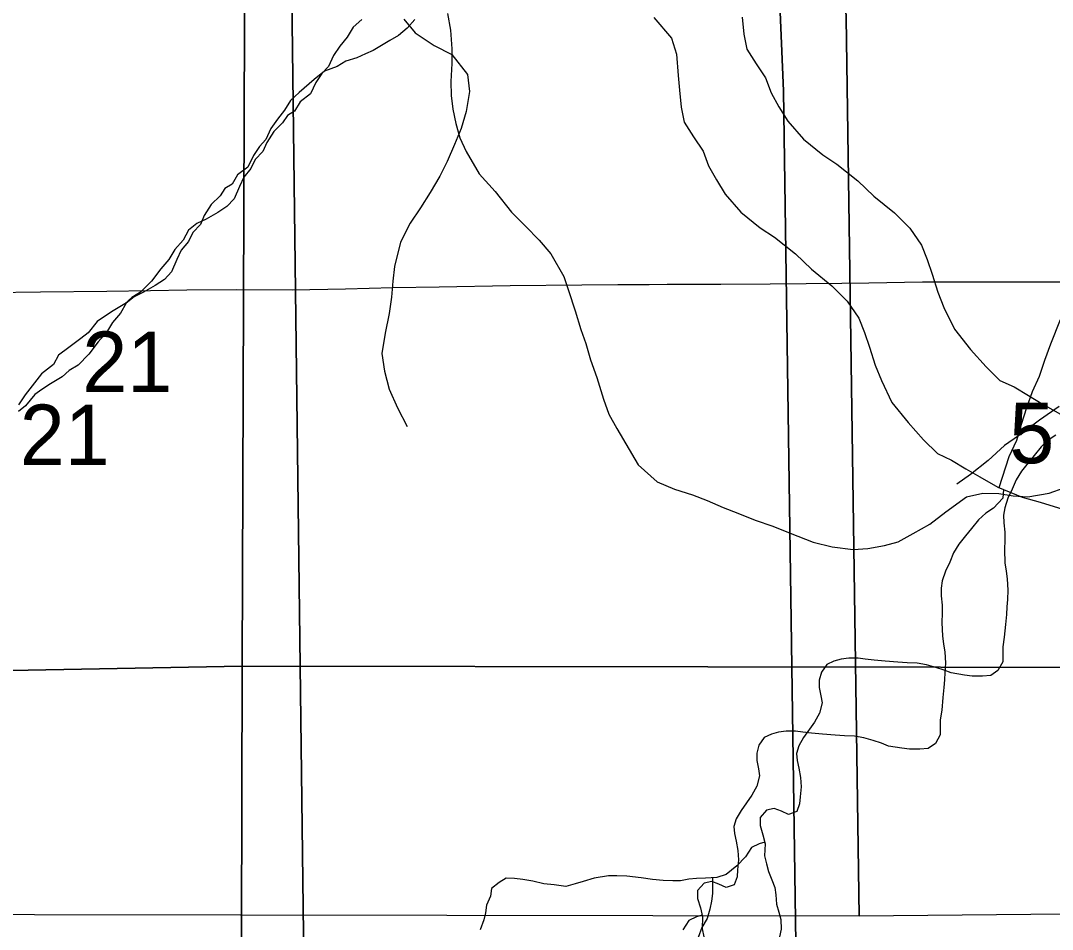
# Model space of a CAD drawing. Extents: x -21.1 to 50.3, y -4.9 to 22.1.
# Drawn here: x 5.293 to 6.007, y 14.939 to 15.567 of the extents above; entities that cross this region are included whole.
import ezdxf

# ---------------------------------------------------------------- set-up
doc = ezdxf.new("R2010")
doc.units = 0
for name, color, linetype in [('GM_X_County_Road', 7, 'Continuous'), ('GM_X_Major_River', 7, 'Continuous'), ('GM_X_Minor_River', 7, 'Continuous'), ('GM_X_Section', 7, 'Continuous'), ('GM_X_Section_Text', 7, 'Continuous')]:
    doc.layers.add(name, color=color, linetype=linetype)

msp = doc.modelspace()

# ---------------------------------------------------------------- linework, layer by layer
at = {"layer": 'GM_X_County_Road'}
msp.add_lwpolyline([(5.27166, 15.37936), (5.30622, 15.37964), (5.35212, 15.3802), (5.38238, 15.38076), (5.40762, 15.38118), (5.4419, 15.38131), (5.48048, 15.38116), (5.51748, 15.38187), (5.55004, 15.38271), (5.58216, 15.38328), (5.63132, 15.38419), (5.68098, 15.38451), (5.70584, 15.38479), (5.72759, 15.38487), (5.74001, 15.38494), (5.77718, 15.38502), (5.8113, 15.38529), (5.83615, 15.38557), (5.86102, 15.38565), (5.87967, 15.386), (5.91681, 15.38661), (5.96023, 15.38661), (5.9975, 15.38659), (6.02546, 15.38676)], dxfattribs=at)
at = {"layer": 'GM_X_Major_River'}
for points in [[(5.73072, 15.56949), (5.74297, 15.55517), (5.74648, 15.54419), (5.74773, 15.5294), (5.74857, 15.51916), (5.74981, 15.50741), (5.75178, 15.49718), (5.75832, 15.48699), (5.76485, 15.47717), (5.76872, 15.46696), (5.77411, 15.45714), (5.78026, 15.44732), (5.79098, 15.43488), (5.80435, 15.42398), (5.81427, 15.41761), (5.82878, 15.40596), (5.83987, 15.39543), (5.854, 15.38378), (5.86471, 15.37324), (5.87277, 15.36154), (5.87664, 15.3517), (5.88014, 15.34148), (5.88403, 15.32899), (5.88829, 15.3184), (5.89562, 15.30328), (5.90674, 15.28933), (5.91746, 15.27727), (5.92702, 15.26786), (5.93692, 15.26338), (5.94683, 15.25739), (5.95636, 15.25178), (5.96894, 15.24467), (5.98569, 15.23759), (5.99824, 15.23427), (6.01384, 15.22947)], [(5.79186, 15.56968), (5.79309, 15.55793), (5.79507, 15.5477), (5.80161, 15.5375), (5.80813, 15.52769), (5.81201, 15.51747), (5.8174, 15.50765), (5.82355, 15.49784), (5.83427, 15.4854), (5.84764, 15.4745), (5.85755, 15.46813), (5.87207, 15.45648), (5.88316, 15.44594), (5.89729, 15.43429), (5.908, 15.42375), (5.91606, 15.41205), (5.91993, 15.40222), (5.92343, 15.392), (5.92732, 15.37951), (5.93158, 15.36892), (5.93891, 15.3538), (5.95002, 15.33984), (5.96075, 15.32779), (5.9703, 15.31838), (5.98021, 15.3139), (5.99012, 15.30791), (5.99965, 15.30229), (6.01223, 15.29518)]]:
    msp.add_lwpolyline(points, dxfattribs=at)
at = {"layer": 'GM_X_Minor_River'}
for points in [[(5.56541, 15.56817), (5.56011, 15.56206), (5.55405, 15.55709), (5.54798, 15.55364), (5.5366, 15.54674), (5.53128, 15.54443), (5.52521, 15.54173), (5.51761, 15.53941), (5.51154, 15.53558), (5.5028, 15.5325), (5.4956, 15.52676), (5.48538, 15.51758), (5.47932, 15.51223), (5.47517, 15.50537), (5.47025, 15.49926), (5.46572, 15.49278), (5.46234, 15.48516), (5.4578, 15.4802), (5.45365, 15.4741), (5.44988, 15.4661), (5.44268, 15.46074), (5.43891, 15.45426), (5.43398, 15.4512), (5.43058, 15.44624), (5.42453, 15.44013), (5.41962, 15.4325), (5.41699, 15.42641), (5.4117, 15.42068), (5.40868, 15.41459), (5.40377, 15.40848), (5.40076, 15.40201), (5.397, 15.39363), (5.39209, 15.38829), (5.38564, 15.38407), (5.37767, 15.37947), (5.37122, 15.37639), (5.36553, 15.3718), (5.36176, 15.36494), (5.35609, 15.35846), (5.35194, 15.3516), (5.34627, 15.34511), (5.33985, 15.33671), (5.33227, 15.32907), (5.32621, 15.32524), (5.32128, 15.32103), (5.31332, 15.31605), (5.30725, 15.31222), (5.30232, 15.30877), (5.29589, 15.30076), (5.29097, 15.29693)], [(5.52866, 15.5681), (5.52261, 15.56275), (5.51846, 15.55588), (5.51354, 15.54978), (5.50901, 15.5433), (5.50563, 15.53568), (5.50109, 15.53072), (5.49693, 15.52462), (5.49317, 15.51662), (5.48597, 15.51126), (5.4822, 15.50478), (5.47727, 15.50171), (5.47387, 15.49676), (5.46782, 15.49065), (5.46291, 15.48302), (5.46028, 15.47693), (5.45498, 15.4712), (5.45197, 15.46511), (5.44706, 15.459), (5.44405, 15.45252), (5.44029, 15.44415), (5.43537, 15.4388), (5.42893, 15.43459), (5.42096, 15.42998), (5.41451, 15.42691), (5.40882, 15.42232), (5.40505, 15.41546), (5.39938, 15.40897), (5.39523, 15.40211), (5.38956, 15.39562), (5.38314, 15.38723), (5.37556, 15.37959), (5.3695, 15.37576), (5.36457, 15.37155), (5.35661, 15.36657), (5.35054, 15.36273), (5.34561, 15.35929), (5.33918, 15.35127), (5.33426, 15.34745), (5.32592, 15.34133), (5.31871, 15.33597), (5.31533, 15.32949), (5.30699, 15.32298), (5.29565, 15.30849), (5.29112, 15.30163)], [(5.5577, 15.5684), (5.56561, 15.55887), (5.57884, 15.55006), (5.59094, 15.54392), (5.60185, 15.53019), (5.60329, 15.51842), (5.60093, 15.5044), (5.59743, 15.49266), (5.5928, 15.48168), (5.58779, 15.46995), (5.58279, 15.45974), (5.57589, 15.4484), (5.56937, 15.43782), (5.56209, 15.42724), (5.55555, 15.414), (5.55126, 15.39733), (5.55006, 15.3871), (5.54923, 15.3761), (5.54763, 15.36473), (5.54489, 15.35109), (5.54252, 15.33706), (5.54433, 15.32491), (5.54767, 15.31237), (5.55328, 15.29944), (5.56002, 15.2865)], [(5.58804, 15.5723), (5.59015, 15.56087), (5.59109, 15.54794), (5.59093, 15.53769), (5.59035, 15.52516), (5.59058, 15.51566), (5.59158, 15.50615), (5.5937, 15.49624), (5.59659, 15.48632), (5.60099, 15.47676), (5.60987, 15.46143), (5.62108, 15.4491), (5.63225, 15.43487), (5.64198, 15.42523), (5.65132, 15.41559), (5.65953, 15.40597), (5.6684, 15.39026), (5.67167, 15.38071), (5.67639, 15.36659), (5.68037, 15.35361), (5.68364, 15.34406), (5.68688, 15.33262), (5.69125, 15.3204), (5.69595, 15.30551), (5.69959, 15.2952), (5.70513, 15.28524), (5.71994, 15.25994)], [(5.96989, 15.24426), (5.97667, 15.26579), (5.98193, 15.27721), (5.9853, 15.28824), (5.98904, 15.29966), (5.99278, 15.3107), (5.99767, 15.32136), (6.00142, 15.3324), (6.00554, 15.34382), (6.01229, 15.36057)], [(6.01134, 15.3004), (5.99761, 15.291), (5.98312, 15.28009), (5.97359, 15.27332), (5.96214, 15.26315), (5.94993, 15.25336), (5.9404, 15.24659)], [(6.00912, 15.28053), (6.00381, 15.27708), (5.99888, 15.2725), (5.99397, 15.26639), (5.98981, 15.26143), (5.98528, 15.25571), (5.98151, 15.24961), (5.97888, 15.24314), (5.97586, 15.23704), (5.97362, 15.23019), (5.97289, 15.22525), (5.97292, 15.21993), (5.97372, 15.21348), (5.97374, 15.20816), (5.9734, 15.20132), (5.97383, 15.1922), (5.97463, 15.18651), (5.97542, 15.1812), (5.97584, 15.17322), (5.9755, 15.16677), (5.97515, 15.16182), (5.97479, 15.1565), (5.97407, 15.14966), (5.97336, 15.14092), (5.97226, 15.13408), (5.97231, 15.12382), (5.96892, 15.11772), (5.96399, 15.11428), (5.95829, 15.11387), (5.95105, 15.11383), (5.94572, 15.11456), (5.93658, 15.11602), (5.93162, 15.1179), (5.9259, 15.11977), (5.91942, 15.12163), (5.91294, 15.12273), (5.90609, 15.12308), (5.89961, 15.12342), (5.89086, 15.12413), (5.88324, 15.12485), (5.87715, 15.12557), (5.87219, 15.12631), (5.86572, 15.12627), (5.8604, 15.12548), (5.85546, 15.12431), (5.85052, 15.12201), (5.84674, 15.11667), (5.84526, 15.11096), (5.84528, 15.10602), (5.84646, 15.10033), (5.84725, 15.0954), (5.84538, 15.08817), (5.84199, 15.08207), (5.83444, 15.0714), (5.83104, 15.06568), (5.82955, 15.06035), (5.82996, 15.05541), (5.83113, 15.0501), (5.83231, 15.04365), (5.83273, 15.0372), (5.832, 15.03035), (5.83165, 15.02542), (5.82978, 15.02009), (5.82408, 15.01816), (5.81912, 15.02041), (5.81416, 15.02228), (5.80884, 15.02111), (5.8043, 15.01615), (5.80433, 15.01045), (5.80627, 15.004), (5.80782, 14.99793), (5.80749, 14.98957), (5.80866, 14.98388), (5.81022, 14.97857), (5.81253, 14.97289), (5.81447, 14.96758), (5.81526, 14.96265), (5.81567, 14.95619), (5.81723, 14.9505), (5.81878, 14.94557), (5.81882, 14.93873), (5.8177, 14.93341)], [(5.71994, 15.25994), (5.73305, 15.24834), (5.74513, 15.24322), (5.7576, 15.23923), (5.76779, 15.23528), (5.77873, 15.23056), (5.78893, 15.2266), (5.80101, 15.22186), (5.81309, 15.2175), (5.82518, 15.21276), (5.84103, 15.20644), (5.85427, 15.2032), (5.86868, 15.20146), (5.87895, 15.20206), (5.89037, 15.20417), (5.89991, 15.20668), (5.91025, 15.2126), (5.92174, 15.21889), (5.93289, 15.22746), (5.94711, 15.23788), (5.95854, 15.24036), (5.96955, 15.24019), (5.9794, 15.23853), (5.98965, 15.23799), (6.0045, 15.24042), (6.01481, 15.24407)], [(5.97287, 15.24301), (5.97226, 15.23689), (5.96583, 15.23001), (5.96052, 15.22657), (5.9556, 15.22198), (5.95068, 15.21588), (5.94652, 15.21091), (5.94199, 15.20519), (5.93822, 15.19909), (5.93559, 15.19262), (5.93258, 15.18653), (5.93033, 15.17968), (5.9296, 15.17473), (5.92963, 15.16941), (5.93043, 15.16296), (5.93045, 15.15765), (5.93011, 15.1508), (5.93054, 15.14169), (5.93134, 15.136), (5.93213, 15.13068), (5.93256, 15.12271), (5.93221, 15.11625), (5.93186, 15.11131), (5.93151, 15.10599), (5.93078, 15.09915), (5.93007, 15.0904), (5.92897, 15.08356), (5.92902, 15.0733), (5.92563, 15.06721), (5.9207, 15.06376), (5.915, 15.06335), (5.90777, 15.06331), (5.90243, 15.06404), (5.89329, 15.06551), (5.88833, 15.06738), (5.88261, 15.06925), (5.87613, 15.07111), (5.86965, 15.07222), (5.8628, 15.07256), (5.85633, 15.0729), (5.84757, 15.07361), (5.83995, 15.07433), (5.83386, 15.07506), (5.82891, 15.07579), (5.82243, 15.07575), (5.81711, 15.07497), (5.81217, 15.0738), (5.80723, 15.07149), (5.80345, 15.06615), (5.80197, 15.06045), (5.80199, 15.05551), (5.80317, 15.04982), (5.80396, 15.04488), (5.8021, 15.03765), (5.7987, 15.03156), (5.79115, 15.02088), (5.78775, 15.01516), (5.78626, 15.00984), (5.78667, 15.0049), (5.78784, 14.99959), (5.78902, 14.99314), (5.78944, 14.98668), (5.78871, 14.97984), (5.78836, 14.9749), (5.78649, 14.96957), (5.78079, 14.96764), (5.77583, 14.96989), (5.77087, 14.97176), (5.76555, 14.97059), (5.76101, 14.96563), (5.76104, 14.95993), (5.76298, 14.95349), (5.76453, 14.94742), (5.7642, 14.93906), (5.76538, 14.93337)], [(5.80753, 14.99909), (5.80364, 14.99791), (5.79833, 14.99522), (5.79417, 14.98874), (5.78812, 14.98263), (5.78092, 14.97651), (5.77446, 14.97458), (5.76647, 14.97415), (5.76038, 14.97374), (5.75506, 14.97333), (5.74935, 14.97216), (5.74402, 14.97213), (5.73717, 14.97247), (5.72993, 14.97319), (5.72193, 14.97428), (5.71203, 14.97537), (5.70518, 14.97571), (5.69947, 14.97568), (5.68958, 14.9741), (5.68198, 14.97178), (5.67628, 14.97023), (5.66982, 14.9683), (5.66182, 14.96939), (5.65459, 14.97011), (5.64696, 14.97197), (5.6401, 14.97307), (5.63439, 14.9738), (5.62868, 14.97415), (5.62375, 14.97108), (5.61844, 14.96687), (5.61771, 14.96155), (5.61508, 14.95546), (5.61435, 14.95014), (5.61324, 14.94519), (5.61061, 14.93834)], [(5.77144, 14.97442), (5.77148, 14.96354), (5.77075, 14.95822), (5.76964, 14.95252), (5.76777, 14.94605), (5.764, 14.93995), (5.76137, 14.93309)], [(5.76424, 14.94858), (5.76035, 14.94739), (5.75504, 14.94471), (5.75088, 14.93822)]]:
    msp.add_lwpolyline(points, dxfattribs=at)
at = {"layer": 'GM_X_Section'}
for points in [[(4.44906, 16.1053), (5.44952, 16.13321), (5.4459, 15.12082), (4.4455, 15.10201)], [(5.44952, 16.13321), (6.41187, 16.12459), (6.41284, 15.11937), (5.4459, 15.12082)], [(4.86162, 15.95861), (5.84702, 15.96751), (5.86388, 15.5693), (5.87288, 14.94777), (4.87375, 14.94937)], [(5.84702, 15.96751), (6.85861, 15.97246), (6.87078, 14.95753), (5.87288, 14.94777), (5.86388, 15.5693)], [(5.47621, 15.91802), (5.48909, 14.88008), (4.51635, 14.86043), (4.49511, 15.90479)], [(4.81833, 15.90809), (5.80373, 15.91699), (5.82059, 15.51878), (5.82959, 14.89726), (4.83046, 14.89886)], [(6.50469, 15.92066), (6.49861, 14.89749), (5.48909, 14.88008), (5.47621, 15.91802), (5.53343, 15.91957)], [(5.80373, 15.91699), (6.81532, 15.92194), (6.82749, 14.90702), (5.82959, 14.89726), (5.82059, 15.51878)], [(4.4455, 15.10201), (5.4459, 15.12082), (5.44344, 14.11411), (4.44387, 14.10477)], [(5.4459, 15.12082), (6.41284, 15.11937), (6.41343, 14.11604), (5.44344, 14.11411)]]:
    msp.add_lwpolyline(points, close=True, dxfattribs=at)

# ---------------------------------------------------------------- texts
at = {"layer": 'GM_X_Section_Text'}
for s, height, p in [('21', 0.041856, (5.33526, 15.31037)), ('21', 0.041856, (5.29197, 15.25985)), ('5', 0.04186, (5.97678, 15.2611))]:
    msp.add_text(s, height=height, rotation=0.00001, dxfattribs=at).set_placement(p)

doc.saveas('drawing.dxf')
